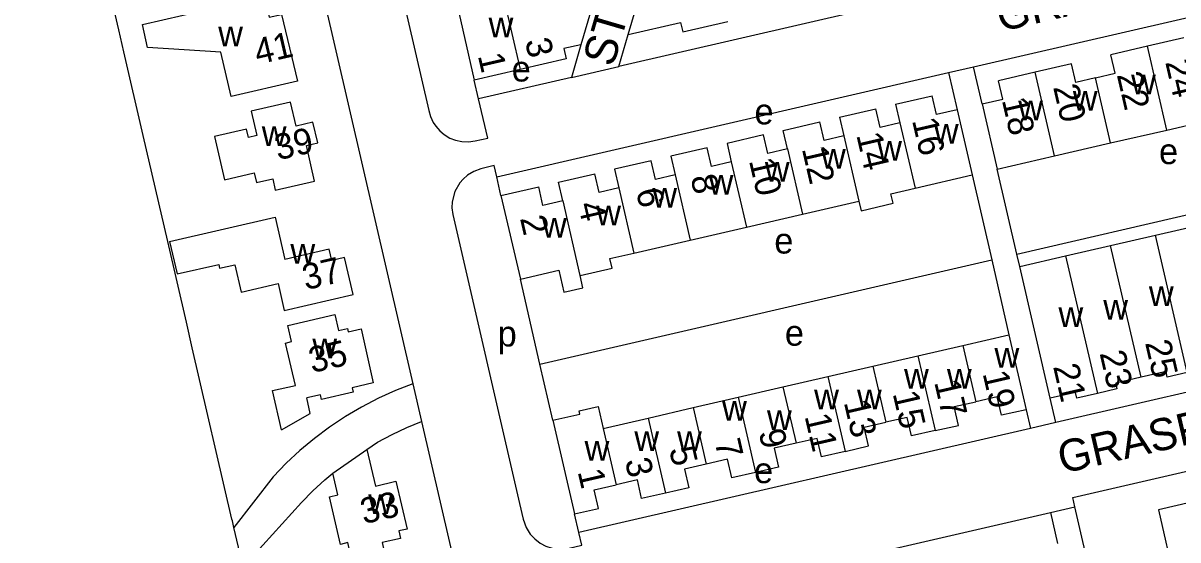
# Model space of a CAD drawing. Extents: x 155696 to 157795, y 382328 to 384028.
# Drawn here: x 156634.1 to 156814.2, y 382739.9 to 382820.6 of the extents above; entities that cross this region are included whole.
import ezdxf

# ---------------------------------------------------------------- set-up
doc = ezdxf.new("R2010")
doc.units = 0
for name, color, linetype in [('BLT_Basislijn', 7, 'Continuous'), ('BLT_Bebouwing', 7, 'Continuous'), ('BLT_Centroide', 7, 'Continuous'), ('BLT_Gemeentegrens', 7, 'Continuous'), ('BLT_Huisnummer', 7, 'Continuous'), ('BLT_Huisnummer_ tussenligend', 7, 'Continuous'), ('BLT_Onderverdeling_panden', 7, 'Continuous'), ('BLT_Straatnaam', 7, 'Continuous')]:
    doc.layers.add(name, color=color, linetype=linetype)

msp = doc.modelspace()

# ---------------------------------------------------------------- linework, layer by layer
at = {"layer": 'BLT_Basislijn'}
for p, q in [((156665.42, 382891.8), (156694.88, 382764.27)), ((156719.6, 382812.09), (156727.01, 382813.81)), ((156778.43, 382812.85), (156782.34, 382813.76)), ((156789.09, 382784.53), (156859.53, 382800.8)), ((156714.7, 382767.34), (156785.18, 382783.62)), ((156694.88, 382764.27), (156696.24, 382758.38)), ((156795.17, 382758.22), (156791.21, 382757.3))]:
    msp.add_line(p, q, dxfattribs=at)
for points in [[(156692.3, 382864.29), (156685.39, 382858.66), (156697.34, 382806.95), (156697.62, 382806.01), (156698.04, 382805.06), (156698.45, 382804.46), (156699.06, 382803.73), (156699.75, 382803.17), (156700.66, 382802.62), (156701.5, 382802.31), (156702.53, 382802.08), (156703.57, 382802.05), (156704.6, 382802.2), (156706.55, 382802.6), (156705.13, 382808.75)], [(156849.35, 382845.14), (156850.03, 382842.22), (156727.01, 382813.81)], [(156782.34, 382813.76), (156852.78, 382830.03)], [(156727.01, 382813.81), (156728.48, 382818.8)], [(156721.09, 382817.2), (156719.6, 382812.09)], [(156783.68, 382807.95), (156782.34, 382813.76)], [(156705.13, 382808.75), (156704.46, 382811.68)], [(156719.6, 382812.09), (156705.13, 382808.75)], [(156707.95, 382796.57), (156778.43, 382812.85)], [(156778.43, 382812.85), (156779.77, 382807.05)], [(156707.95, 382796.57), (156707.54, 382798.34), (156705.46, 382797.8), (156704.37, 382797.39), (156703.42, 382796.85), (156702.73, 382796.23), (156702.18, 382795.63), (156701.41, 382794.27), (156700.99, 382792.69), (156700.96, 382791.76), (156701.1, 382790.67), (156711.52, 382745.57), (156712.08, 382743.13), (156712.53, 382741.85), (156713.18, 382740.81), (156713.88, 382740.06), (156714.73, 382739.41), (156715.63, 382738.93), (156716.62, 382738.63), (156717.86, 382738.48), (156718.64, 382738.53), (156719.27, 382738.64), (156721.23, 382739.08), (156720.77, 382741.04)], [(156789.09, 382784.53), (156786.03, 382797.77)], [(156708.62, 382793.65), (156707.95, 382796.57)], [(156782.12, 382796.88), (156785.18, 382783.62)], [(156789.54, 382782.58), (156789.09, 382784.53)], [(156785.18, 382783.62), (156787.83, 382771.93)], [(156714.7, 382767.34), (156711.64, 382780.58)], [(156865.61, 382774.49), (156795.17, 382758.22), (156794.3, 382762.02)], [(156716.72, 382758.58), (156714.7, 382767.34)], [(156694.88, 382764.27), (156692.16, 382763.22), (156689.49, 382762.01), (156686.88, 382760.65), (156684.34, 382759.15), (156681.88, 382757.52), (156679.52, 382755.75), (156677.26, 382753.87), (156675.11, 382751.87), (156673.08, 382749.77), (156666.96, 382741.83)], [(156798.15, 382745.05), (156797.82, 382746.52), (156868.36, 382762.81), (156868.7, 382761.35)], [(156790.54, 382760.23), (156791.21, 382757.3), (156720.77, 382741.04)], [(156687.71, 382754.04), (156689.38, 382755.17), (156691.62, 382756.37), (156693.91, 382757.44), (156696.24, 382758.38)], [(156696.24, 382758.38), (156712.55, 382687.78)], [(156677.52, 382745.74), (156679.27, 382747.55), (156681.12, 382749.28), (156682.41, 382750.33)], [(156668.37, 382735.69), (156668.47, 382735.77), (156677.52, 382745.74)], [(156794.34, 382744.17), (156798.15, 382745.05)], [(156803.55, 382721.68), (156798.15, 382745.05)], [(156720.77, 382741.04), (156720.1, 382743.96)], [(156723.81, 382727.88), (156794.34, 382744.17)], [(156794.34, 382744.17), (156795.45, 382739.37)], [(156666.96, 382741.83), (156666.96, 382741.83)]]:
    msp.add_lwpolyline(points, dxfattribs=at)
at = {"layer": 'BLT_Bebouwing'}
for p, q in [((156728.48, 382818.8), (156731.84, 382830.32)), ((156724.43, 382828.61), (156721.09, 382817.2)), ((156701.76, 382823.37), (156704.46, 382811.68)), ((156809.46, 382816.95), (156803.77, 382815.63)), ((156815.16, 382818.26), (156809.46, 382816.95)), ((156711.61, 382813.33), (156704.46, 382811.68)), ((156797.62, 382814.21), (156791.93, 382812.9)), ((156791.93, 382812.9), (156786.23, 382811.58)), ((156675.78, 382808.23), (156669.64, 382806.82)), ((156676.66, 382804.49), (156675.78, 382808.23)), ((156770.19, 382807.89), (156775.89, 382809.2)), ((156770.19, 382807.89), (156770.86, 382804.99)), ((156783.68, 382807.95), (156786.03, 382797.77)), ((156669.64, 382806.82), (156670.51, 382803.01)), ((156761.42, 382805.86), (156767.12, 382807.17)), ((156779.77, 382807.05), (156782.12, 382796.88)), ((156679.29, 382805.1), (156676.66, 382804.49)), ((156680.03, 382801.89), (156679.29, 382805.1)), ((156761.42, 382805.86), (156762.09, 382802.96)), ((156812.48, 382803.88), (156821.25, 382805.91)), ((156663.94, 382802.87), (156665.48, 382796.13)), ((156803.71, 382801.86), (156812.48, 382803.88)), ((156678.28, 382801.48), (156680.03, 382801.89)), ((156679.52, 382795.91), (156678.28, 382801.48)), ((156794.95, 382799.83), (156803.71, 382801.86)), ((156786.03, 382797.77), (156794.95, 382799.83)), ((156665.48, 382796.13), (156670.14, 382797.18)), ((156670.49, 382795.68), (156673.01, 382796.26)), ((156673.01, 382796.26), (156673.39, 382794.5)), ((156673.39, 382794.5), (156679.52, 382795.91)), ((156773.21, 382794.82), (156782.12, 382796.88)), ((156708.62, 382793.65), (156714.51, 382795.01)), ((156708.62, 382793.65), (156711.64, 382780.58)), ((156755.67, 382790.76), (156764.44, 382792.79)), ((156746.9, 382788.73), (156755.67, 382790.76)), ((156738.14, 382786.71), (156746.9, 382788.73)), ((156810.73, 382787.47), (156817.75, 382789.09)), ((156729.37, 382784.68), (156738.14, 382786.71)), ((156803.72, 382785.85), (156810.73, 382787.47)), ((156796.7, 382784.23), (156803.72, 382785.85)), ((156789.54, 382782.58), (156796.7, 382784.23)), ((156794.3, 382762.02), (156789.54, 382782.58)), ((156675.36, 382773.35), (156682.7, 382775.09)), ((156675.93, 382770.86), (156675.36, 382773.35)), ((156780.67, 382770.27), (156787.83, 382771.93)), ((156787.83, 382771.93), (156790.54, 382760.23)), ((156674.98, 382770.64), (156675.93, 382770.86)), ((156676.55, 382764.02), (156674.98, 382770.64)), ((156773.66, 382768.65), (156780.67, 382770.27)), ((156766.64, 382767.03), (156773.66, 382768.65)), ((156759.63, 382765.41), (156766.64, 382767.03)), ((156752.61, 382763.79), (156759.63, 382765.41)), ((156672.99, 382763.22), (156676.55, 382764.02)), ((156674.36, 382757.07), (156672.99, 382763.22)), ((156745.6, 382762.17), (156752.61, 382763.79)), ((156731.57, 382758.93), (156738.58, 382760.55)), ((156716.72, 382758.58), (156720.1, 382743.96)), ((156724.55, 382757.31), (156731.57, 382758.93)), ((156682.41, 382750.33), (156687.71, 382754.04))]:
    msp.add_line(p, q, dxfattribs=at)
for points in [[(156652.68, 382820.33), (156671.71, 382824.78), (156672.48, 382821.48), (156674.37, 382821.92), (156676.86, 382811.52), (156666.51, 382809.1)], [(156728.48, 382818.8), (156736.62, 382820.68), (156736.97, 382819.18), (156743.99, 382820.8)], [(156666.51, 382809.1), (156664.92, 382816.05), (156653.49, 382816.75), (156652.68, 382820.33)], [(156721.09, 382817.2), (156718.4, 382816.58), (156718.77, 382814.98), (156711.61, 382813.33)], [(156801.37, 382812.03), (156804.44, 382812.74), (156803.77, 382815.63)], [(156801.37, 382812.03), (156798.29, 382811.32), (156797.62, 382814.21)], [(156783.68, 382807.95), (156786.9, 382808.69), (156786.23, 382811.58)], [(156779.77, 382807.05), (156776.55, 382806.31), (156775.89, 382809.2)], [(156770.86, 382804.99), (156767.79, 382804.28), (156767.12, 382807.17)], [(156753.32, 382800.93), (156752.65, 382803.83), (156758.35, 382805.15)], [(156762.09, 382802.96), (156759.02, 382802.25), (156758.35, 382805.15)], [(156670.51, 382803.01), (156669.22, 382802.72), (156668.93, 382804.01), (156663.94, 382802.87)], [(156749.58, 382803.12), (156743.89, 382801.8), (156744.55, 382798.91)], [(156753.32, 382800.93), (156750.25, 382800.22), (156749.58, 382803.12)], [(156740.81, 382801.09), (156735.12, 382799.78), (156735.79, 382796.88)], [(156744.55, 382798.91), (156741.48, 382798.2), (156740.81, 382801.09)], [(156732.05, 382799.06), (156726.35, 382797.75), (156727.02, 382794.85)], [(156735.79, 382796.88), (156732.71, 382796.17), (156732.05, 382799.06)], [(156670.14, 382797.18), (156670.49, 382795.68)], [(156718.25, 382792.83), (156717.58, 382795.72), (156723.28, 382797.03)], [(156727.02, 382794.85), (156723.95, 382794.14), (156723.28, 382797.03)], [(156718.25, 382792.83), (156715.17, 382792.11), (156714.51, 382795.01)], [(156764.44, 382792.79), (156764.8, 382791.29), (156769.78, 382792.44), (156769.44, 382793.92), (156773.21, 382794.82)], [(156656.92, 382786.5), (156673.4, 382790.3), (156674.9, 382783.66)], [(156656.92, 382786.5), (156658.08, 382781.42), (156664.59, 382782.91), (156664.73, 382782.3), (156667.12, 382782.85)], [(156667.12, 382782.85), (156668.1, 382778.59), (156673.84, 382779.92), (156674.81, 382775.73), (156685.56, 382778.21), (156684.23, 382783.97), (156682.23, 382783.51), (156681.82, 382785.26), (156674.9, 382783.66)], [(156720.96, 382781.19), (156725.96, 382782.34), (156725.62, 382783.82), (156729.37, 382784.68)], [(156711.64, 382780.58), (156717.66, 382781.99), (156718.45, 382778.57), (156721.41, 382779.24), (156720.96, 382781.19)], [(156682.7, 382775.09), (156683.29, 382772.59), (156684.66, 382772.91), (156684.78, 382772.4), (156686.79, 382772.86), (156688.69, 382764.44), (156685.39, 382763.65)], [(156808.47, 382765.29), (156804.52, 382764.38), (156804.72, 382763.49), (156801.66, 382762.77)], [(156815.68, 382766.03), (156812.57, 382765.33), (156812.38, 382766.19), (156808.47, 382765.29)], [(156685.39, 382763.65), (156685.55, 382762.95), (156680.61, 382761.84), (156680.45, 382762.56), (156678.32, 382762.09)], [(156801.66, 382762.77), (156798.48, 382762.02), (156798.27, 382762.93), (156794.3, 382762.02)], [(156674.36, 382757.07), (156678.87, 382759.64), (156678.32, 382762.09)], [(156738.58, 382760.55), (156745.6, 382762.17)], [(156776.36, 382756.96), (156779.99, 382757.77), (156779.33, 382760.71), (156782.71, 382761.47)], [(156790.54, 382760.23), (156786.7, 382759.37), (156786.05, 382762.23), (156782.71, 382761.47)], [(156716.72, 382758.58), (156720.91, 382759.55), (156720.8, 382760.03), (156723.76, 382760.72), (156724.55, 382757.31)], [(156762.33, 382753.73), (156765.96, 382754.57), (156765.29, 382757.5), (156768.67, 382758.27)], [(156776.36, 382756.96), (156772.67, 382756.13), (156772.01, 382759.03), (156768.67, 382758.27)], [(156762.33, 382753.73), (156758.62, 382752.88), (156757.97, 382755.74), (156754.65, 382754.99)], [(156687.71, 382754.04), (156689.04, 382748.3), (156692.22, 382749.07), (156693.96, 382741.57), (156692.67, 382741.3), (156692.94, 382740.13), (156690.08, 382739.48), (156691, 382735.35), (156685.94, 382734.19), (156684.75, 382739.48), (156683.58, 382739.21), (156681.87, 382746.65), (156683.18, 382746.96), (156682.41, 382750.33)], [(156754.65, 382754.99), (156751.25, 382754.22), (156751.92, 382751.28), (156748.31, 382750.45)], [(156748.31, 382750.45), (156744.63, 382749.59), (156743.97, 382752.5), (156740.62, 382751.74)], [(156740.62, 382751.74), (156737.25, 382750.97), (156737.91, 382748.04), (156734.27, 382747.22)], [(156720.1, 382743.96), (156723.84, 382744.81), (156723.18, 382747.74), (156726.59, 382748.52)], [(156734.27, 382747.22), (156730.55, 382746.37), (156729.9, 382749.27), (156726.59, 382748.52)]]:
    msp.add_lwpolyline(points, dxfattribs=at)
msp.add_lwpolyline([(156811.2, 382744.6), (156813.74, 382733.36), (156832.37, 382737.64), (156829.77, 382748.91)], close=True, dxfattribs=at)
at = {"layer": 'BLT_Gemeentegrens'}
for points in [[(156666.96, 382741.83), (156666.71, 382742.91), (156666.64, 382743.17), (156660.46, 382769.9), (156659.54, 382773.89), (156656.63, 382786.49), (156652.81, 382803.02), (156649.78, 382816.1), (156648.99, 382819.53), (156645.16, 382836.08), (156643.62, 382842.74), (156641.32, 382852.72), (156637.48, 382869.32), (156634.07, 382884.08)], [(156668.37, 382735.69), (156668.36, 382735.76), (156668.12, 382736.79), (156666.96, 382741.83)]]:
    msp.add_lwpolyline(points, dxfattribs=at)
at = {"layer": 'BLT_Onderverdeling_panden'}
for p, q in [((156708.91, 382825.02), (156711.61, 382813.33)), ((156812.48, 382803.88), (156809.46, 382816.95)), ((156794.95, 382799.83), (156791.93, 382812.9)), ((156803.71, 382801.86), (156801.37, 382812.03)), ((156770.86, 382804.99), (156773.21, 382794.82)), ((156762.09, 382802.96), (156764.44, 382792.79)), ((156753.32, 382800.93), (156755.67, 382790.76)), ((156744.55, 382798.91), (156746.9, 382788.73)), ((156735.79, 382796.88), (156738.14, 382786.71)), ((156727.02, 382794.85), (156729.37, 382784.68)), ((156815.68, 382766.03), (156810.73, 382787.47)), ((156808.47, 382765.29), (156803.72, 382785.85)), ((156796.7, 382784.23), (156801.66, 382762.77)), ((156780.67, 382770.27), (156782.71, 382761.47)), ((156773.66, 382768.65), (156776.36, 382756.96)), ((156766.64, 382767.03), (156768.67, 382758.27)), ((156759.63, 382765.41), (156762.33, 382753.73)), ((156752.61, 382763.79), (156754.65, 382754.99)), ((156745.6, 382762.17), (156748.31, 382750.45)), ((156738.58, 382760.55), (156740.62, 382751.74)), ((156731.57, 382758.93), (156734.27, 382747.22)), ((156724.55, 382757.31), (156726.59, 382748.52))]:
    msp.add_line(p, q, dxfattribs=at)
msp.add_lwpolyline([(156718.25, 382792.83), (156720.94, 382781.19), (156720.96, 382781.19)], dxfattribs=at)

# ---------------------------------------------------------------- texts
at = {"layer": 'BLT_Centroide'}
for s, p in [('w', (156706.69, 382818.34)), ('w', (156664.5, 382816.94)), ('e', (156710.29, 382811.45)), ('w', (156806.92, 382809.47)), ('w', (156797.83, 382806.92)), ('e', (156748.17, 382804.76)), ('w', (156789.31, 382805.41)), ('w', (156671.3, 382801.38)), ('w', (156776.16, 382801.77)), ('w', (156758.55, 382797.86)), ('w', (156767.31, 382799.09)), ('e', (156811.28, 382798.56)), ('w', (156749.78, 382795.83)), ('w', (156741.02, 382793.81)), ('w', (156732.23, 382791.78)), ('w', (156723.47, 382788.98)), ('w', (156715.02, 382787.09)), ('e', (156751.26, 382784.6)), ('w', (156675.77, 382783)), ('w', (156809.7, 382776.41)), ('w', (156802.58, 382774.3)), ('w', (156795.59, 382773.14)), ('p', (156708.1, 382770.1)), ('e', (156752.91, 382770.22)), ('w', (156679.19, 382768.27)), ('w', (156785.61, 382766.77)), ('w', (156771.5, 382763.53)), ('w', (156778.19, 382763.53)), ('w', (156757.47, 382760.27)), ('w', (156764.16, 382760.31)), ('w', (156743.11, 382758.5)), ('w', (156750.12, 382757.05)), ('w', (156729.42, 382753.8)), ('w', (156736.09, 382753.8)), ('w', (156721.66, 382752.27)), ('e', (156748.1, 382748.77)), ('w', (156687.91, 382743.94))]:
    msp.add_text(s, height=4, dxfattribs=at).set_placement(p)
at = {"layer": 'BLT_Huisnummer'}
for s, rotation, p in [('41', 13.0064, (156670.65, 382814.07)), ('3', 283.0079, (156712.34, 382817.79)), ('1', 283.0079, (156704.99, 382815.49)), ('22', 283.0045, (156804.67, 382812.52)), ('18', 283.0045, (156786.74, 382808.56)), ('16', 283.0045, (156772.73, 382805.39)), ('39', 13.0064, (156673.82, 382799.14)), ('12', 283.0045, (156755.54, 382800.96)), ('6', 283.0045, (156729.65, 382794.39)), ('2', 283.0045, (156711.57, 382790.11)), ('37', 13.0064, (156678.15, 382778.88)), ('35', 13.0064, (156679.14, 382765.94)), ('25', 283.0079, (156809.08, 382770.69)), ('21', 283.0079, (156794.74, 382766.98)), ('19', 283.0079, (156783.74, 382765.9)), ('15', 283.0079, (156769.71, 382762.76)), ('11', 283.0079, (156755.97, 382759.22)), ('9', 283.0079, (156748.8, 382756.77)), ('5', 283.0079, (156734.83, 382754.07)), ('1', 283.0079, (156720.56, 382750.58)), ('33', 13.0064, (156687.2, 382742.35))]:
    msp.add_text(s, height=4, rotation=rotation, dxfattribs=at).set_placement(p)
at = {"layer": 'BLT_Huisnummer_ tussenligend'}
for s, rotation, p in [('24', 283.0045, (156812.23, 382814.48)), ('20', 283.0045, (156794.74, 382810.59)), ('14', 283.0045, (156764.04, 382803.11)), ('10', 283.0045, (156747.29, 382799.11)), ('8', 283.0045, (156738.16, 382796.51)), ('4', 283.0045, (156720.61, 382792.26)), ('23', 283.0079, (156801.99, 382769.05)), ('17', 283.0079, (156776.19, 382764.54)), ('13', 283.0079, (156762.09, 382761.39)), ('7', 283.0079, (156741.93, 382755.24)), ('3', 283.0079, (156727.93, 382752.28))]:
    msp.add_text(s, height=4, rotation=rotation, dxfattribs=at).set_placement(p)
at = {"layer": 'BLT_Straatnaam'}
for s, rotation, p in [('STILLENDIJK', 73.6901, (156726.11, 382813.57)), ('GRASPERK', 13.006, (156786.55, 382819.2)), ('GRASPLANTSOEN', 13.0066, (156796.14, 382750.22))]:
    msp.add_text(s, height=5, rotation=rotation, dxfattribs=at).set_placement(p)

doc.saveas('drawing.dxf')
